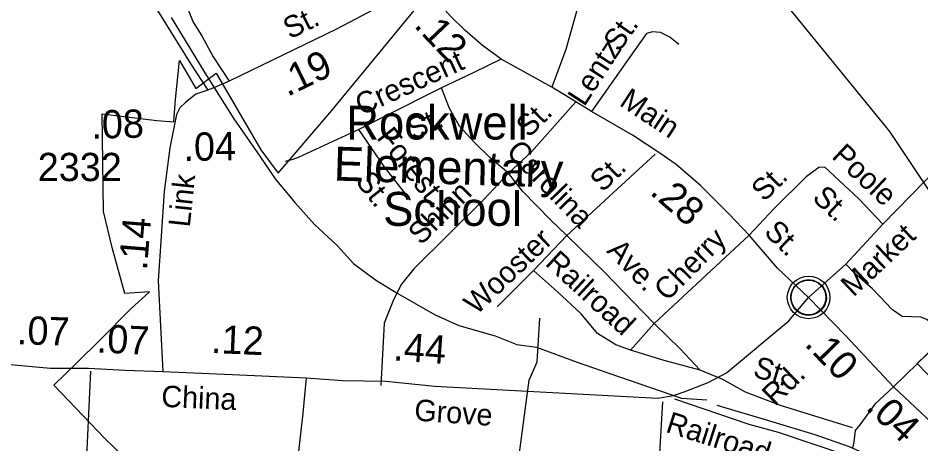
# Model space of a CAD drawing. Extents: x 1473865 to 1648260, y 639067 to 773536.
# Drawn here: x 1577734 to 1581726, y 658220 to 660104 of the extents above; entities that cross this region are included whole.
import ezdxf

# ---------------------------------------------------------------- set-up
doc = ezdxf.new("R2010")
doc.units = 0
for name, color, linetype in [('Exist Boundary Political City Limit New', 7, 'Continuous'), ('Exist Civil Demographics Community CELL', 7, 'Continuous'), ('Exist Cultural Church CELL', 7, 'Continuous'), ('Exist Cultural Educational Facility High Label', 7, 'Continuous'), ('Exist Hydrographic Creek Single Shore', 7, 'Continuous'), ('Exist Hydrographic Misc Water Feature', 7, 'Continuous'), ('Exist Railroad Mainline', 7, 'Continuous'), ('Exist Road Non-System Type 51', 7, 'Continuous'), ('Exist Road Non-System Type 51 Label', 7, 'Continuous'), ('Exist Road Primary NC Attributed', 7, 'Continuous'), ('Exist Road Primary NC Label', 7, 'Continuous'), ('Exist Road Primary NC Service Mileage Hundredths English Label', 7, 'Continuous'), ('Exist Road Primary US Attributed', 7, 'Continuous'), ('Exist Road Primary US Label', 7, 'Continuous'), ('Exist Road Primary US Mileage Hundredths English Label', 7, 'Continuous'), ('Exist Road Secondary Mileage Hundredths English Label', 7, 'Continuous'), ('Exist Road Secondary Type 51 Attributed', 7, 'Continuous'), ('Exist Road Secondary Type 51 Label', 7, 'Continuous'), ('Exist Road Secondary Type 51 Number Label', 7, 'Continuous'), ('Map Preparation Boundary City Limit Buffer Line', 7, 'Continuous')]:
    doc.layers.add(name, color=color, linetype=linetype)

msp = doc.modelspace()

# ---------------------------------------------------------------- linework, layer by layer
at = {"layer": 'Exist Boundary Political City Limit New'}
msp.add_lwpolyline([(1578269.6, 658099.1), (1578118.8, 658242.5), (1577892, 658480.9), (1577995, 658581.2), (1578095.2, 658678.9), (1578233.4, 658817.2), (1578314.8, 658893.1), (1578206.4, 658884.9), (1578152.1, 659082.9), (1578111.5, 659248.3), (1578106.8, 659680.4), (1578347.4, 659650.8), (1578423.5, 659644.2), (1578430, 659743.3), (1578447.5, 659915.3), (1578520.5, 659792), (1578610, 659859.7), (1578807.9, 659520.8), (1578883.6, 659417.8), (1579121.5, 659694.4), (1579513.4, 660170.6)], dxfattribs=at)
at = {"layer": 'Exist Civil Demographics Community CELL'}
msp.add_lwpolyline([(1581151.9, 658880.7), (1581152.9, 658886.3), (1581154.7, 658892.8), (1581157.6, 658900), (1581160.5, 658905.8), (1581163.8, 658911.5), (1581167.6, 658916.6), (1581171.6, 658921), (1581176.1, 658925.6), (1581181.7, 658930.2), (1581187.1, 658933.9), (1581192, 658936.7), (1581197, 658939.2), (1581202.5, 658941.5), (1581208.1, 658943.3), (1581212.5, 658944.4), (1581217.3, 658945.2), (1581221.4, 658945.9), (1581227.8, 658946.2), (1581232.2, 658946.1), (1581237.9, 658945.8), (1581242.8, 658945.1), (1581247.7, 658944.1), (1581252.7, 658942.7), (1581257.9, 658940.7), (1581264.5, 658937.8), (1581270.8, 658934.3), (1581275.9, 658930.8), (1581281, 658926.8), (1581284.3, 658923.6), (1581288.5, 658919.2), (1581292.3, 658914.5), (1581295.4, 658910), (1581298.5, 658904.9), (1581301, 658899.8), (1581303, 658894.8), (1581304.6, 658889.8), (1581305.9, 658885.2), (1581307, 658879.1), (1581307.6, 658874.4), (1581307.8, 658868.4), (1581307.7, 658862.6), (1581307.1, 658856.9), (1581306.2, 658851.5), (1581304.5, 658845.3), (1581302.6, 658839.5), (1581300.3, 658834.4), (1581297.2, 658828.4), (1581293.9, 658823.1), (1581290.4, 658818.4), (1581286.2, 658813.6), (1581280.9, 658808.7), (1581275.9, 658804.6), (1581270.9, 658801.1), (1581266.6, 658798.6), (1581259.8, 658795.4), (1581252.6, 658792.7), (1581246.7, 658791.2), (1581240.1, 658789.9), (1581235.6, 658789.4), (1581231.1, 658789.2), (1581225.6, 658789.2), (1581221.3, 658789.6), (1581215.6, 658790.3), (1581209.7, 658791.6), (1581205.1, 658792.9), (1581200, 658794.8), (1581195.4, 658796.8), (1581191.5, 658799), (1581184.7, 658803.1), (1581179.1, 658807.4), (1581174.2, 658811.9), (1581169.7, 658816.7), (1581166.5, 658820.7), (1581163.5, 658824.9), (1581159.5, 658831.9), (1581157.7, 658835.5), (1581156, 658839.5), (1581153.4, 658847.7), (1581151.9, 658854.8), (1581151.2, 658859.9), (1581150.9, 658866.2), (1581150.8, 658870.9), (1581151.4, 658877.4)], close=True, dxfattribs=at)
for centre, radius in [((1581229.5, 658868.3), 94.3), ((1581229.2, 658868.5), 76.7)]:
    msp.add_circle(centre, radius, dxfattribs=at)
at = {"layer": 'Exist Cultural Church CELL'}
msp.add_lwpolyline([(1581786.5, 658649.4), (1581826, 658608.4), (1581880.9, 658661.1), (1581858.8, 658684.2), (1581870.3, 658695.3), (1581892.5, 658672.2), (1581935.9, 658713.8), (1581946.9, 658702.2), (1581903.5, 658660.6), (1581925.7, 658637.5), (1581914.2, 658626.5), (1581892, 658649.5), (1581837.1, 658596.8), (1581876.9, 658555.2), (1581800.1, 658481.5), (1581709.7, 658575.7)], close=True, dxfattribs=at)
at = {"layer": 'Exist Hydrographic Creek Single Shore'}
msp.add_lwpolyline([(1580738.4, 660364.7), (1580804.4, 660314.1), (1581111.5, 660186.4), (1581586.4, 659602.4), (1581798.4, 659283), (1581947.5, 659198), (1582171.4, 659121.2), (1582595.5, 659089.7), (1583565.5, 659273.6), (1583951.5, 659420.1), (1584321.5, 659639.1), (1584874.5, 659838), (1585359.5, 659966), (1585687.4, 660136.7), (1585855.5, 660267.9), (1586215.5, 660401.8), (1586494.5, 660616), (1586845.5, 660727.1), (1587007.5, 660924.1), (1587300.5, 661587.8), (1587471.5, 661876.4), (1587708.5, 662147.4), (1588170.8, 662635.3)], dxfattribs=at)
at = {"layer": 'Exist Hydrographic Misc Water Feature'}
msp.add_lwpolyline([(1581488.4, 653410.5), (1581513.4, 653442.9), (1581524.4, 653619.9), (1581485.4, 653801.2), (1581388.3, 653996.9), (1581332.3, 654155.5), (1581309.4, 654346.4), (1581343.4, 654388.3), (1581390.4, 654728.7), (1581386.4, 655030.8), (1581346.4, 655156.4), (1581198.3, 655323.4), (1581096.4, 655699.7), (1580998.4, 655875.6), (1580837.5, 656279.3), (1580550.4, 656567.5), (1580511.4, 656752), (1580341.4, 657096.8), (1580137.4, 657389.8), (1579995.4, 657983.5), (1579948.4, 658158.4), (1579994.4, 658502.2), (1580029.4, 658583.5), (1580040.4, 658776.9)], dxfattribs=at)
at = {"layer": 'Exist Railroad Mainline'}
for points in [[(1578411.1, 660106.2), (1578560, 659861.9), (1578688, 659658.4), (1578803.3, 659493.6), (1578870.3, 659392.8), (1578957.2, 659287.8), (1579044.3, 659190.8), (1579145.3, 659097.7), (1579217.8, 659018.5), (1579315.1, 658945.9), (1579410.5, 658886.7), (1579578.4, 658791.3), (1579683.3, 658743.5), (1579844.1, 658698), (1579939.8, 658660.6), (1580026.4, 658648.1), (1580205.7, 658581.4), (1580345.7, 658532.6), (1580666.6, 658422.3), (1580778.6, 658415.4)], [(1580823.7, 658391.1), (1581008, 658336.8), (1581257.4, 658262.1), (1581408.8, 658208.4), (1581496.4, 658169.4), (1581594, 658128.2), (1581719.5, 658070.9)]]:
    msp.add_lwpolyline(points, dxfattribs=at)
at = {"layer": 'Exist Road Non-System Type 51'}
for p, q in [((1580160.3, 659141.9), (1580550.6, 659501.3)), ((1580013.2, 658987.5), (1580160.3, 659141.9)), ((1580966.6, 659143.4), (1580546.8, 658753.3)), ((1580013.2, 658987.5), (1579851.8, 658826)), ((1580546.8, 658753.3), (1580441.8, 658634.9)), ((1581832, 658695.5), (1581604.1, 658473.4)), ((1580850.1, 658504.8), (1580750.3, 658546.2))]:
    msp.add_line(p, q, dxfattribs=at)
for points in [[(1580655.5, 659986.5), (1580615.8, 660019.5), (1580574.8, 660039.7), (1580538.8, 660043.2), (1580512.2, 660034.8), (1580455, 659953.7), (1580269.5, 659690.1)], [(1579869.9, 659921.9), (1579746.2, 659861), (1579606.1, 659795.4)], [(1579606.1, 659795.4), (1579356.9, 659669.6), (1579240.8, 659610.3)], [(1579902.9, 659417.2), (1579823.4, 659484), (1579749.7, 659555.8), (1579685.9, 659625), (1579641.6, 659703.1), (1579606.1, 659795.4)], [(1580199.5, 659733.1), (1580003.6, 659512.4), (1579902.9, 659417.2)], [(1579240.8, 659610.3), (1578973.2, 659486.7), (1578948.4, 659477.8), (1578915.1, 659469.5)], [(1579469.9, 659298.9), (1579353, 659447.9), (1579240.8, 659610.3)], [(1581556.8, 659191.6), (1581451.3, 659303.7), (1581301.3, 659444.2), (1581275.2, 659442.5), (1581218.8, 659401.4), (1581076.5, 659261.6), (1580966.6, 659143.4)], [(1579902.9, 659417.2), (1579792.1, 659300.2), (1579483.5, 658994.6), (1579429, 658927.1), (1579394.3, 658857.4), (1579353.3, 658755), (1579338, 658478.6)], [(1580160.3, 659141.9), (1580089.6, 659209.2), (1579964.6, 659338.2), (1579902.9, 659417.2)], [(1580546.8, 658753.3), (1580452.8, 658850.9), (1580328.7, 658978.6), (1580160.3, 659141.9)], [(1580441.8, 658634.9), (1580377, 658658.4), (1580295.4, 658709.1), (1580224.1, 658796.4), (1580119, 658893.2), (1580013.2, 658987.5)], [(1581832, 658695.5), (1581790.6, 658738.1), (1581751.9, 658770.9), (1581725.3, 658781.3), (1581643.3, 658784.5), (1581599.9, 658813.2), (1581511.1, 658906.7), (1581434.2, 658973.9), (1581393.9, 659014.8)], [(1580750.3, 658546.2), (1580661.6, 658640.2), (1580546.8, 658753.3)], [(1580750.3, 658546.2), (1580590.7, 658589.1), (1580441.8, 658634.9)], [(1578054.7, 658541.6), (1578031.8, 658070.5), (1578020, 657840.4)], [(1581422.6, 658291.9), (1581105.6, 658389.6), (1580949.6, 658449.3), (1580850.1, 658504.8)], [(1580636.3, 658420.3), (1580964.6, 658307.8), (1581094.3, 658272.8), (1581401, 658168.8)], [(1580582.9, 658406.1), (1580569.9, 658180.2), (1580541.2, 657858), (1580513.3, 657441.7), (1580513.3, 657368.1), (1580495.5, 657342.7), (1580476.7, 657337.6), (1580267.2, 657363)]]:
    msp.add_lwpolyline(points, dxfattribs=at)
at = {"layer": 'Exist Road Primary NC Attributed'}
for points in [[(1580679.5, 658451.3), (1580784.9, 658492.2), (1580866.6, 658535.2), (1581141.3, 658764.3), (1581229.5, 658868.3)], [(1577685.3, 658573.2), (1577877.7, 658555.8), (1578045.6, 658554.7), (1578207.5, 658547.2), (1578374, 658540.7)], [(1578374, 658540.7), (1578681.5, 658527.2), (1579008.7, 658513.1)], [(1579008.7, 658513.1), (1579169.4, 658501.1), (1579359.6, 658497.5), (1579577.5, 658475.7), (1580563.4, 658423.3), (1580632.2, 658434.1), (1580679.5, 658451.3)]]:
    msp.add_lwpolyline(points, dxfattribs=at)
at = {"layer": 'Exist Road Primary US Attributed'}
msp.add_line((1581774.5, 658313.2), (1581604.1, 658473.4), dxfattribs=at)
for points in [[(1580094, 659798.2), (1579869.9, 659921.9), (1579787.8, 659981.9), (1579709.3, 660050.6), (1579646.8, 660112), (1579585.7, 660180.4), (1579531.7, 660260.2)], [(1581229.5, 658868.3), (1581092.1, 658998.1), (1580966.6, 659143.4), (1580876.1, 659238.6), (1580752, 659362.8), (1580643.4, 659456.4), (1580572, 659505.7), (1580451.3, 659585.6), (1580269.5, 659690.1), (1580199.5, 659733.1), (1580094, 659798.2)], [(1581604.1, 658473.4), (1581392.3, 658699.2), (1581229.5, 658868.3)]]:
    msp.add_lwpolyline(points, dxfattribs=at)
at = {"layer": 'Exist Road Secondary Type 51 Attributed'}
for p, q in [((1578667.7, 659823.9), (1578612.7, 659801)), ((1578612.7, 659801), (1578573.5, 659784.6))]:
    msp.add_line(p, q, dxfattribs=at)
for points in [[(1581331.2, 666138.3), (1581312.5, 665992.8), (1581279.6, 665679.1), (1581232.5, 665329.6), (1581196.7, 665162.3), (1581102.9, 664263.7), (1581028.7, 663620.9), (1580968.9, 663055.3), (1580938.2, 662818.3), (1580920.2, 662708.3), (1580903.3, 662569.2), (1580885.7, 662471.3), (1580813.6, 662213.2), (1580795.9, 662103.2), (1580729, 661932.9), (1580619.2, 661566.6), (1580578.3, 661444.9), (1580491.8, 661151.8), (1580373.6, 660738.9), (1580287.7, 660426.6), (1580212.9, 660170), (1580155.4, 659965.1), (1580094, 659798.2)], [(1576996.8, 662390.7), (1577208.5, 662035), (1577434, 661658.7), (1577702.4, 661224.5), (1577830.7, 661001.4), (1577925.7, 660844.5), (1577955, 660796.2), (1578099.3, 660570.9), (1578178.2, 660422.3), (1578290.8, 660235.1), (1578498.2, 659899.4), (1578573.5, 659784.6)], [(1579293.8, 661076.2), (1579149.7, 661068.2), (1578935.6, 661068.1), (1578707.5, 661059.9), (1578583.5, 661061), (1578563.2, 661027.2), (1578548.7, 660963.2), (1578535.6, 660839.3), (1578518, 660621.3), (1578483.3, 660291.6), (1578480.6, 660199.5), (1578486.2, 660139.5), (1578507.7, 660085.3), (1578547.3, 660024.8), (1578596.5, 659932.4), (1578667.7, 659823.9)], [(1579531.7, 660260.2), (1579141.6, 660053.8), (1578667.7, 659823.9)], [(1578573.5, 659784.6), (1578520.3, 659767.7), (1578474.1, 659730), (1578449.1, 659706.8), (1578434.4, 659677.5), (1578405.2, 659529), (1578380.1, 659336.6), (1578353.1, 658942.2), (1578374, 658540.7)], [(1581806.9, 659446.8), (1581556.8, 659191.6), (1581393.9, 659014.8), (1581229.5, 658868.3)], [(1579008.7, 658513.1), (1578993.4, 658356.3), (1578962.3, 658082.8), (1578952.9, 657886.8), (1578938.7, 657651.8), (1578922.1, 657452.4), (1578903.1, 657234.1), (1578893.6, 657034.7), (1578879.5, 656877.8)], [(1581604.1, 658473.4), (1581521.9, 658396.3), (1581455.3, 658304.9), (1581435, 658279.1), (1581428.6, 658229.2), (1581423.4, 658201.9)]]:
    msp.add_lwpolyline(points, dxfattribs=at)
at = {"layer": 'Map Preparation Boundary City Limit Buffer Line'}
msp.add_lwpolyline([(1578269.6, 658099.1), (1578118.8, 658242.5), (1577892, 658480.9), (1577995, 658581.2), (1578095.2, 658678.9), (1578233.4, 658817.2), (1578314.8, 658893.1), (1578206.4, 658884.9), (1578152.1, 659082.9), (1578111.5, 659248.3), (1578106.8, 659680.4), (1578347.4, 659650.8), (1578423.5, 659644.2), (1578430, 659743.3), (1578447.5, 659915.3), (1578520.5, 659792), (1578610, 659859.7), (1578807.9, 659520.8), (1578883.6, 659417.8), (1579121.5, 659694.4), (1579513.4, 660170.6)], dxfattribs=at)

# ---------------------------------------------------------------- texts
at = {"layer": 'Exist Cultural Educational Facility High Label'}
for s, p in [('Rockwell', (1579185, 659566.5)), ('School', (1579348.3, 659184.7))]:
    msp.add_text(s, height=150, dxfattribs=at).set_placement(p)
msp.add_text('Elementary', height=150, rotation=358.1818, dxfattribs=at).set_placement((1579128.3, 659385.4))
at = {"layer": 'Exist Road Non-System Type 51 Label'}
for s, rotation, p in [('St.', 54.7688, (1580392.2, 659950.1)), ('Lentz', 57.1111, (1580237.7, 659708.3)), ('Crescent', 24.4457, (1579252.2, 659670.9)), ('St.', 44.8886, (1579993, 659571.3)), ('St.', 24.4457, (1579481.8, 659562.7)), ('Forest', 308.0971, (1579316.5, 659574.2)), ('Carolina', 314.1129, (1579887.9, 659508.6)), ('Poole', 316.8796, (1581326.9, 659487.6)), ('St.', 43.934, (1580318.4, 659329.8)), ('St.', 308.0971, (1579222.6, 659380.6)), ('St.', 44.4936, (1581032.7, 659287.6)), ('Shinn', 44.7202, (1579515.9, 659095.9)), ('St.', 316.8796, (1581241, 659303)), ('Wooster', 43.6702, (1579760.8, 658787.4)), ('Cherry', 45.2454, (1580603.9, 658847.4)), ('Ave.', 313.8065, (1580333, 659071)), ('Railroad', 317.3621, (1580060.3, 659014.1)), ('St.', 342.7703, (1580978.7, 658519.9)), ('Railroad', 342.4061, (1580592.8, 658274.4))]:
    msp.add_text(s, height=95, rotation=rotation, dxfattribs=at).set_placement(p)
at = {"layer": 'Exist Road Primary NC Label'}
for s, rotation, p in [('Rd.', 44.1358, (1581079.9, 658383.7)), ('China', 357.4964, (1578366.1, 658384.6)), ('Grove', 356.0104, (1579483.7, 658324.2))]:
    msp.add_text(s, height=95, rotation=rotation, dxfattribs=at).set_placement(p)
at = {"layer": 'Exist Road Primary NC Service Mileage Hundredths English Label'}
for s, rotation, p in [('.07', 358.1996, (1577727.9, 658661.6)), ('.07', 357.3573, (1578079.9, 658625.1)), ('.12', 357.4964, (1578585.9, 658622.9)), ('.44', 356.0104, (1579390.5, 658589.9))]:
    msp.add_text(s, height=125, rotation=rotation, dxfattribs=at).set_placement(p)
at = {"layer": 'Exist Road Primary US Label'}
for s, rotation, p in [('Main', 326.4923, (1580387.9, 659720.1)), ('St.', 315.4166, (1581027.7, 659152.3))]:
    msp.add_text(s, height=95, rotation=rotation, dxfattribs=at).set_placement(p)
at = {"layer": 'Exist Road Primary US Mileage Hundredths English Label'}
for s, rotation, p in [('.12', 313.6948, (1579480.3, 660067.9)), ('.28', 319.2215, (1580522.7, 659327.9)), ('.10', 314.3941, (1581207.1, 658658)), ('.04', 316.7262, (1581477.8, 658376.7))]:
    msp.add_text(s, height=125, rotation=rotation, dxfattribs=at).set_placement(p)
at = {"layer": 'Exist Road Secondary Mileage Hundredths English Label'}
for s, rotation, p in [('.19', 25.8851, (1578924.4, 659754.2)), ('.08', 1.2405, (1578059.5, 659570)), ('.04', 0.8396, (1578466.4, 659471.6)), ('.14', 85.3061, (1578303.7, 658985.7))]:
    msp.add_text(s, height=125, rotation=rotation, dxfattribs=at).set_placement(p)
at = {"layer": 'Exist Road Secondary Type 51 Label'}
for s, rotation, p in [('St.', 25.8851, (1578935.6, 660008.6)), ('Link', 83.9395, (1578493.2, 659176.1)), ('Market', 43.2729, (1581427.5, 658866.9))]:
    msp.add_text(s, height=95, rotation=rotation, dxfattribs=at).set_placement(p)
at = {"layer": 'Exist Road Secondary Type 51 Number Label'}
msp.add_text('2332', height=125, dxfattribs=at).set_placement((1577821.2, 659382.5))

doc.saveas('drawing.dxf')
